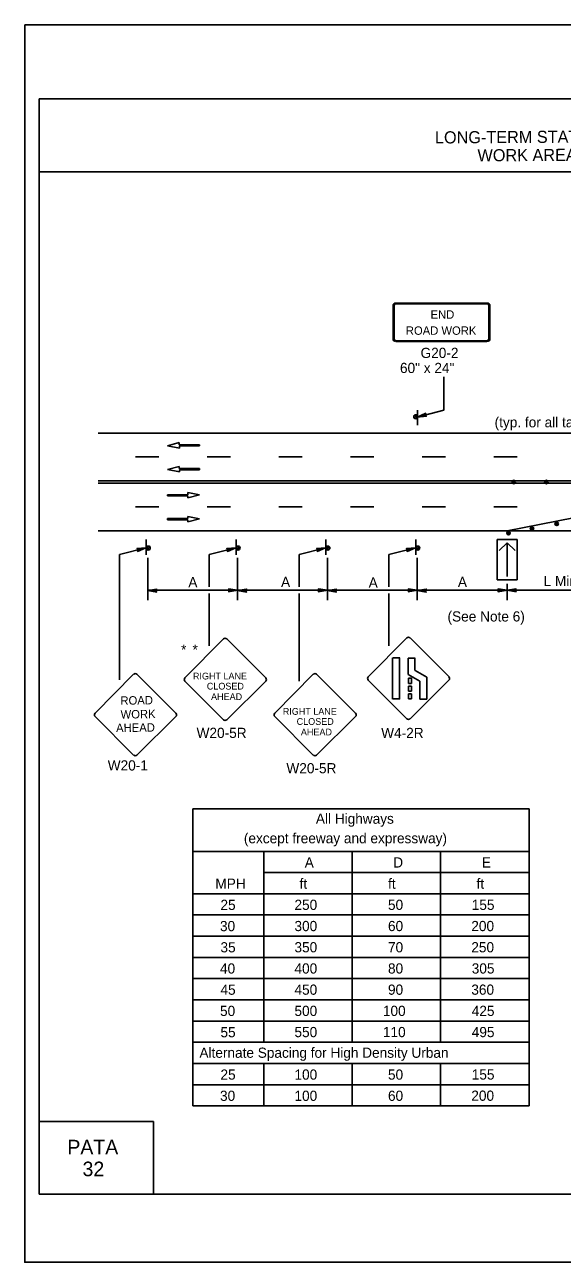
# Model space of a CAD drawing. Extents: x -14145 to -13662, y 30244 to 30661.
# Drawn here: x -13756.17 to -13745.1, y 30316.81 to 30342.31 of the extents above; entities that cross this region are included whole.
import ezdxf

# ---------------------------------------------------------------- set-up
doc = ezdxf.new("R2010")
doc.units = 0
for name, color, linetype in [('1', 7, 'Continuous'), ('10', 7, 'Continuous'), ('2', 7, 'Continuous'), ('3', 7, 'Continuous'), ('4', 7, 'Continuous'), ('61', 7, 'Continuous')]:
    doc.layers.add(name, color=color, linetype=linetype)

msp = doc.modelspace()

# ---------------------------------------------------------------- linework, layer by layer
at = {"layer": '1'}
for p, q in [((-13748.589, 30336.522), (-13748.589, 30335.834)), ((-13748.563, 30336.522), (-13748.563, 30335.834)), ((-13746.655, 30336.573), (-13748.527, 30336.573)), ((-13746.655, 30336.573), (-13748.527, 30336.573)), ((-13746.655, 30336.558), (-13748.527, 30336.558)), ((-13746.655, 30336.558), (-13748.527, 30336.558)), ((-13746.619, 30335.834), (-13746.619, 30336.522)), ((-13746.593, 30335.834), (-13746.593, 30336.522)), ((-13748.527, 30335.797), (-13746.655, 30335.797)), ((-13748.527, 30335.782), (-13746.655, 30335.782)), ((-13747.542, 30334.362), (-13747.543, 30335.053)), ((-13747.541, 30334.362), (-13748.089, 30334.222)), ((-13748.083, 30334.055), (-13748.083, 30334.367)), ((-13748.083, 30334.055), (-13748.083, 30334.367)), ((-13754.661, 30333.893), (-13725.661, 30333.893)), ((-13752.991, 30333.697), (-13753.232, 30333.631)), ((-13753.232, 30333.631), (-13752.988, 30333.585)), ((-13752.991, 30333.652), (-13752.991, 30333.697)), ((-13752.574, 30333.652), (-13752.991, 30333.652)), ((-13752.988, 30333.585), (-13752.988, 30333.63)), ((-13752.988, 30333.63), (-13752.574, 30333.63)), ((-13752.574, 30333.63), (-13752.574, 30333.652)), ((-13753.411, 30333.401), (-13753.891, 30333.401)), ((-13751.935, 30333.401), (-13752.415, 30333.401)), ((-13750.459, 30333.401), (-13750.939, 30333.401)), ((-13748.983, 30333.401), (-13749.463, 30333.401)), ((-13747.507, 30333.401), (-13747.987, 30333.401)), ((-13746.031, 30333.401), (-13746.511, 30333.401)), ((-13752.991, 30333.205), (-13753.232, 30333.139)), ((-13753.232, 30333.139), (-13752.988, 30333.093)), ((-13752.991, 30333.16), (-13752.991, 30333.205)), ((-13752.574, 30333.16), (-13752.991, 30333.16)), ((-13752.988, 30333.093), (-13752.988, 30333.138)), ((-13752.988, 30333.138), (-13752.574, 30333.138)), ((-13752.574, 30333.138), (-13752.574, 30333.16)), ((-13754.661, 30332.909), (-13742.438, 30332.909)), ((-13754.661, 30332.864), (-13742.429, 30332.864)), ((-13752.818, 30332.622), (-13753.232, 30332.622)), ((-13753.232, 30332.622), (-13753.232, 30332.6)), ((-13753.232, 30332.6), (-13752.816, 30332.6)), ((-13752.574, 30332.621), (-13752.818, 30332.667)), ((-13752.818, 30332.667), (-13752.818, 30332.622)), ((-13752.816, 30332.555), (-13752.574, 30332.621)), ((-13752.816, 30332.6), (-13752.816, 30332.555)), ((-13753.411, 30332.372), (-13753.891, 30332.372)), ((-13751.935, 30332.372), (-13752.415, 30332.372)), ((-13750.459, 30332.372), (-13750.939, 30332.372)), ((-13748.983, 30332.372), (-13749.463, 30332.372)), ((-13747.507, 30332.372), (-13747.987, 30332.372)), ((-13746.031, 30332.372), (-13746.511, 30332.372)), ((-13746.239, 30331.88), (-13743.705, 30332.372)), ((-13752.818, 30332.13), (-13753.232, 30332.13)), ((-13753.232, 30332.13), (-13753.232, 30332.108)), ((-13753.232, 30332.108), (-13752.816, 30332.108)), ((-13752.574, 30332.129), (-13752.818, 30332.175)), ((-13752.818, 30332.175), (-13752.818, 30332.13)), ((-13752.816, 30332.063), (-13752.574, 30332.129)), ((-13752.816, 30332.108), (-13752.816, 30332.063)), ((-13754.661, 30331.88), (-13725.661, 30331.88)), ((-13754.223, 30331.391), (-13753.677, 30331.531)), ((-13753.671, 30331.698), (-13753.671, 30331.386)), ((-13753.671, 30331.698), (-13753.671, 30331.386)), ((-13752.373, 30331.391), (-13751.827, 30331.531)), ((-13751.821, 30331.698), (-13751.821, 30331.386)), ((-13751.821, 30331.698), (-13751.821, 30331.386)), ((-13750.523, 30331.391), (-13749.977, 30331.531)), ((-13749.971, 30331.698), (-13749.971, 30331.386)), ((-13749.971, 30331.698), (-13749.971, 30331.386)), ((-13748.673, 30331.391), (-13748.127, 30331.531)), ((-13748.121, 30331.698), (-13748.121, 30331.386)), ((-13748.121, 30331.698), (-13748.121, 30331.386)), ((-13746.033, 30331.698), (-13746.447, 30331.698)), ((-13746.447, 30331.698), (-13746.447, 30330.87)), ((-13746.405, 30331.474), (-13746.239, 30331.633)), ((-13746.073, 30331.474), (-13746.239, 30331.633)), ((-13746.239, 30331.633), (-13746.239, 30330.936)), ((-13746.033, 30330.87), (-13746.033, 30331.698)), ((-13754.223, 30331.391), (-13754.223, 30328.811)), ((-13753.641, 30330.449), (-13753.641, 30331.323)), ((-13752.373, 30331.391), (-13752.373, 30330.722)), ((-13751.791, 30330.449), (-13751.791, 30331.323)), ((-13750.523, 30331.391), (-13750.523, 30330.722)), ((-13749.941, 30330.449), (-13749.941, 30331.323)), ((-13748.673, 30331.391), (-13748.673, 30330.722)), ((-13748.091, 30330.449), (-13748.091, 30331.323)), ((-13746.447, 30330.87), (-13746.033, 30330.87)), ((-13746.24, 30330.787), (-13746.24, 30330.449)), ((-13746.239, 30330.87), (-13746.239, 30330.87)), ((-13751.791, 30330.653), (-13753.641, 30330.653)), ((-13752.373, 30330.588), (-13752.373, 30329.508)), ((-13749.941, 30330.653), (-13751.791, 30330.653)), ((-13750.523, 30330.588), (-13750.523, 30328.78)), ((-13748.091, 30330.653), (-13749.941, 30330.653)), ((-13748.673, 30330.588), (-13748.673, 30329.508)), ((-13746.241, 30330.653), (-13748.091, 30330.653)), ((-13746.241, 30330.653), (-13743.707, 30330.653)), ((-13752.081, 30329.65), (-13752.875, 30328.847)), ((-13751.211, 30328.847), (-13752.013, 30329.65)), ((-13748.305, 30329.671), (-13749.101, 30328.868)), ((-13748.305, 30329.671), (-13749.101, 30328.868)), ((-13747.435, 30328.868), (-13748.239, 30329.671)), ((-13747.435, 30328.868), (-13748.239, 30329.671)), ((-13748.597, 30329.26), (-13748.597, 30328.413)), ((-13748.597, 30329.26), (-13748.597, 30328.413)), ((-13748.452, 30329.262), (-13748.593, 30329.262)), ((-13748.452, 30329.262), (-13748.593, 30329.262)), ((-13748.457, 30329.26), (-13748.457, 30328.413)), ((-13748.457, 30329.26), (-13748.457, 30328.413)), ((-13748.277, 30329.255), (-13748.277, 30328.917)), ((-13748.277, 30329.255), (-13748.277, 30328.917)), ((-13748.133, 30329.257), (-13748.274, 30329.257)), ((-13748.133, 30329.257), (-13748.274, 30329.257)), ((-13748.137, 30329.255), (-13748.137, 30329)), ((-13748.137, 30329.255), (-13748.137, 30329)), ((-13748.136, 30329), (-13747.894, 30328.861)), ((-13748.136, 30329), (-13747.894, 30328.861)), ((-13753.931, 30328.922), (-13754.725, 30328.119)), ((-13753.061, 30328.119), (-13753.863, 30328.922)), ((-13752.875, 30328.781), (-13752.081, 30327.986)), ((-13752.013, 30327.986), (-13751.211, 30328.781)), ((-13750.231, 30328.922), (-13751.025, 30328.119)), ((-13749.361, 30328.119), (-13750.163, 30328.922)), ((-13749.101, 30328.802), (-13748.305, 30328.007)), ((-13749.101, 30328.802), (-13748.305, 30328.007)), ((-13748.277, 30328.917), (-13748.035, 30328.778)), ((-13748.277, 30328.917), (-13748.035, 30328.778)), ((-13748.272, 30328.841), (-13748.272, 30328.732)), ((-13748.208, 30328.841), (-13748.272, 30328.841)), ((-13748.272, 30328.841), (-13748.272, 30328.732)), ((-13748.208, 30328.841), (-13748.272, 30328.841)), ((-13748.208, 30328.732), (-13748.272, 30328.732)), ((-13748.208, 30328.732), (-13748.272, 30328.732)), ((-13748.272, 30328.68), (-13748.272, 30328.575)), ((-13748.208, 30328.68), (-13748.272, 30328.68)), ((-13748.272, 30328.68), (-13748.272, 30328.575)), ((-13748.208, 30328.68), (-13748.272, 30328.68)), ((-13748.239, 30328.007), (-13747.437, 30328.802)), ((-13748.239, 30328.007), (-13747.437, 30328.802)), ((-13748.208, 30328.841), (-13748.208, 30328.732)), ((-13748.208, 30328.841), (-13748.208, 30328.732)), ((-13748.208, 30328.68), (-13748.208, 30328.575)), ((-13748.208, 30328.68), (-13748.208, 30328.575)), ((-13748.035, 30328.778), (-13748.035, 30328.408)), ((-13748.035, 30328.778), (-13748.035, 30328.408)), ((-13747.895, 30328.861), (-13747.895, 30328.408)), ((-13747.895, 30328.861), (-13747.895, 30328.408)), ((-13748.208, 30328.575), (-13748.272, 30328.575)), ((-13748.208, 30328.575), (-13748.272, 30328.575)), ((-13748.208, 30328.523), (-13748.272, 30328.523)), ((-13748.272, 30328.523), (-13748.272, 30328.418)), ((-13748.208, 30328.523), (-13748.272, 30328.523)), ((-13748.272, 30328.523), (-13748.272, 30328.418)), ((-13748.208, 30328.523), (-13748.208, 30328.418)), ((-13748.208, 30328.523), (-13748.208, 30328.418)), ((-13748.452, 30328.416), (-13748.593, 30328.416)), ((-13748.452, 30328.416), (-13748.593, 30328.416)), ((-13748.208, 30328.418), (-13748.272, 30328.418)), ((-13748.208, 30328.418), (-13748.272, 30328.418)), ((-13747.895, 30328.408), (-13748.036, 30328.408)), ((-13747.895, 30328.408), (-13748.036, 30328.408)), ((-13754.725, 30328.053), (-13753.931, 30327.258)), ((-13753.863, 30327.258), (-13753.061, 30328.053)), ((-13751.025, 30328.053), (-13750.231, 30327.258)), ((-13750.163, 30327.258), (-13749.361, 30328.053)), ((-13752.709, 30320.029), (-13752.709, 30326.148)), ((-13745.788, 30326.148), (-13752.709, 30326.148)), ((-13745.788, 30320.029), (-13745.788, 30326.148)), ((-13745.788, 30325.274), (-13752.71, 30325.274)), ((-13751.252, 30321.341), (-13751.252, 30325.274)), ((-13749.431, 30321.341), (-13749.431, 30325.274)), ((-13747.61, 30321.341), (-13747.61, 30325.274)), ((-13745.788, 30324.837), (-13751.252, 30324.837)), ((-13745.788, 30324.4), (-13752.71, 30324.4)), ((-13745.788, 30323.963), (-13752.71, 30323.963)), ((-13745.788, 30323.526), (-13752.71, 30323.526)), ((-13745.788, 30323.089), (-13752.71, 30323.089)), ((-13745.788, 30322.652), (-13752.71, 30322.652)), ((-13745.788, 30322.215), (-13752.71, 30322.215)), ((-13745.788, 30321.778), (-13752.71, 30321.778)), ((-13745.788, 30321.341), (-13752.71, 30321.341)), ((-13745.789, 30320.904), (-13752.71, 30320.904)), ((-13745.788, 30320.904), (-13752.71, 30320.904)), ((-13751.252, 30320.029), (-13751.252, 30320.904)), ((-13749.431, 30320.029), (-13749.431, 30320.904)), ((-13747.61, 30320.029), (-13747.61, 30320.904)), ((-13745.788, 30320.466), (-13752.71, 30320.466)), ((-13745.788, 30320.029), (-13752.709, 30320.029))]:
    msp.add_line(p, q, dxfattribs=at)
for points in [[(-13747.909, 30334.246), (-13747.921, 30334.258), (-13748.089, 30334.222), (-13747.909, 30334.246), (-13747.903, 30334.24), (-13748.089, 30334.222), (-13747.927, 30334.276), (-13747.921, 30334.288), (-13748.089, 30334.222), (-13747.915, 30334.3), (-13747.921, 30334.288)], [(-13753.857, 30331.507), (-13753.845, 30331.495), (-13753.677, 30331.531), (-13753.857, 30331.507), (-13753.863, 30331.513), (-13753.677, 30331.531), (-13753.839, 30331.477), (-13753.845, 30331.465), (-13753.677, 30331.531), (-13753.851, 30331.453), (-13753.845, 30331.465)], [(-13752.007, 30331.507), (-13751.995, 30331.495), (-13751.827, 30331.531), (-13752.007, 30331.507), (-13752.013, 30331.513), (-13751.827, 30331.531), (-13751.989, 30331.477), (-13751.995, 30331.465), (-13751.827, 30331.531), (-13752.001, 30331.453), (-13751.995, 30331.465)], [(-13750.157, 30331.507), (-13750.145, 30331.495), (-13749.977, 30331.531), (-13750.157, 30331.507), (-13750.163, 30331.513), (-13749.977, 30331.531), (-13750.139, 30331.477), (-13750.145, 30331.465), (-13749.977, 30331.531), (-13750.151, 30331.453), (-13750.145, 30331.465)], [(-13748.307, 30331.507), (-13748.295, 30331.495), (-13748.127, 30331.531), (-13748.307, 30331.507), (-13748.313, 30331.513), (-13748.127, 30331.531), (-13748.289, 30331.477), (-13748.295, 30331.465), (-13748.127, 30331.531), (-13748.301, 30331.453), (-13748.295, 30331.465)], [(-13753.461, 30330.623), (-13753.467, 30330.635), (-13753.641, 30330.647), (-13753.461, 30330.623), (-13753.455, 30330.617), (-13753.641, 30330.647), (-13753.467, 30330.653), (-13753.461, 30330.665), (-13753.641, 30330.647), (-13753.455, 30330.677), (-13753.461, 30330.665)], [(-13751.971, 30330.677), (-13751.965, 30330.659), (-13751.791, 30330.653), (-13751.971, 30330.677), (-13751.977, 30330.683), (-13751.791, 30330.653), (-13751.965, 30330.647), (-13751.971, 30330.629), (-13751.791, 30330.653), (-13751.977, 30330.623), (-13751.971, 30330.629)], [(-13751.611, 30330.623), (-13751.617, 30330.635), (-13751.791, 30330.647), (-13751.611, 30330.623), (-13751.605, 30330.617), (-13751.791, 30330.647), (-13751.617, 30330.653), (-13751.611, 30330.665), (-13751.791, 30330.647), (-13751.605, 30330.677), (-13751.611, 30330.665)], [(-13750.121, 30330.677), (-13750.115, 30330.659), (-13749.941, 30330.653), (-13750.121, 30330.677), (-13750.127, 30330.683), (-13749.941, 30330.653), (-13750.115, 30330.647), (-13750.121, 30330.629), (-13749.941, 30330.653), (-13750.127, 30330.623), (-13750.121, 30330.629)], [(-13749.761, 30330.623), (-13749.767, 30330.635), (-13749.941, 30330.647), (-13749.761, 30330.623), (-13749.755, 30330.617), (-13749.941, 30330.647), (-13749.767, 30330.653), (-13749.761, 30330.665), (-13749.941, 30330.647), (-13749.755, 30330.677), (-13749.761, 30330.665)], [(-13748.271, 30330.677), (-13748.265, 30330.659), (-13748.091, 30330.653), (-13748.271, 30330.677), (-13748.277, 30330.683), (-13748.091, 30330.653), (-13748.265, 30330.647), (-13748.271, 30330.629), (-13748.091, 30330.653), (-13748.277, 30330.623), (-13748.271, 30330.629)], [(-13747.911, 30330.623), (-13747.917, 30330.635), (-13748.091, 30330.647), (-13747.911, 30330.623), (-13747.905, 30330.617), (-13748.091, 30330.647), (-13747.917, 30330.653), (-13747.911, 30330.665), (-13748.091, 30330.647), (-13747.905, 30330.677), (-13747.911, 30330.665)], [(-13746.421, 30330.677), (-13746.415, 30330.659), (-13746.241, 30330.653), (-13746.421, 30330.677), (-13746.427, 30330.683), (-13746.241, 30330.653), (-13746.415, 30330.647), (-13746.421, 30330.629), (-13746.241, 30330.653), (-13746.427, 30330.623), (-13746.421, 30330.629)], [(-13746.061, 30330.635), (-13746.073, 30330.647), (-13746.241, 30330.653), (-13746.061, 30330.635), (-13746.055, 30330.623), (-13746.241, 30330.653), (-13746.073, 30330.665), (-13746.067, 30330.677), (-13746.241, 30330.653), (-13746.055, 30330.683), (-13746.067, 30330.677)]]:
    msp.add_lwpolyline(points, dxfattribs=at)
for centre, radius in [((-13748.122, 30334.228), 0.0408), ((-13746.103, 30332.885), 0.0354), ((-13746.107, 30332.882), 0.0143), ((-13745.431, 30332.885), 0.0354), ((-13745.434, 30332.882), 0.0143), ((-13745.219, 30332.023), 0.0354), ((-13745.222, 30332.02), 0.0143), ((-13746.212, 30331.829), 0.0354), ((-13746.216, 30331.826), 0.0143), ((-13745.726, 30331.924), 0.0354), ((-13745.729, 30331.921), 0.0143), ((-13753.63, 30331.524), 0.0408), ((-13751.78, 30331.524), 0.0408), ((-13749.93, 30331.524), 0.0408), ((-13748.08, 30331.524), 0.0408)]:
    msp.add_circle(centre, radius, dxfattribs=at)
for centre, radius, start, end in [((-13748.117, 30334.22), 0.0214, 9.521, 4.2501), ((-13753.635, 30331.532), 0.0214, 189.521, 184.2501), ((-13751.785, 30331.532), 0.0214, 189.521, 184.2501), ((-13749.935, 30331.532), 0.0214, 189.521, 184.2501), ((-13748.085, 30331.532), 0.0214, 189.521, 184.2501), ((-13752.047, 30329.617), 0.0465, 45, 135), ((-13748.273, 30329.638), 0.0465, 45, 135), ((-13748.273, 30329.638), 0.0465, 45, 135), ((-13753.897, 30328.889), 0.0465, 45, 135), ((-13750.197, 30328.889), 0.0465, 45, 135), ((-13752.842, 30328.814), 0.0465, 135, 225), ((-13751.244, 30328.814), 0.0465, 315, 45), ((-13749.068, 30328.836), 0.0465, 135, 225), ((-13749.068, 30328.836), 0.0465, 135, 225), ((-13747.47, 30328.835), 0.0465, 315, 45), ((-13747.47, 30328.835), 0.0465, 315, 45), ((-13754.692, 30328.086), 0.0465, 135, 225), ((-13753.094, 30328.086), 0.0465, 315, 45), ((-13752.047, 30328.019), 0.0465, 225, 315), ((-13750.992, 30328.086), 0.0465, 135, 225), ((-13749.394, 30328.086), 0.0465, 315, 45), ((-13748.273, 30328.04), 0.0465, 225, 315), ((-13748.273, 30328.04), 0.0465, 225, 315), ((-13753.897, 30327.291), 0.0465, 225, 315), ((-13750.197, 30327.291), 0.0465, 225, 315)]:
    msp.add_arc(centre, radius, start, end, dxfattribs=at)
for centre, major_axis, ratio, start_param, end_param in [((-13748.528, 30336.52), (0.0609, 0), 0.839899, 1.570796, 3.141593), ((-13748.528, 30336.52), (0, -0.0365), 0.999938, 3.141593, 4.712389), ((-13746.655, 30336.52), (-0.0609, 0), 0.839899, 3.141593, 4.712389), ((-13746.655, 30336.52), (0, 0.0365), 0.999938, 4.712389, 6.283185), ((-13748.528, 30335.833), (0.0609, 0), 0.839899, 3.141593, 4.712389), ((-13748.528, 30335.833), (0, -0.0365), 0.999938, 4.712389, 6.283185), ((-13746.655, 30335.833), (0, 0.0365), 0.999938, 3.141593, 4.712389), ((-13746.655, 30335.833), (-0.0609, 0), 0.839899, 1.570796, 3.141593)]:
    msp.add_ellipse(centre, major_axis=major_axis, ratio=ratio, start_param=start_param, end_param=end_param, dxfattribs=at)
at = {"layer": '10'}
for p, q in [((-13755.874, 30340.777), (-13724.422, 30340.777)), ((-13755.874, 30318.207), (-13755.874, 30340.777)), ((-13755.874, 30339.277), (-13724.422, 30339.277)), ((-13755.874, 30319.707), (-13753.524, 30319.707)), ((-13753.524, 30319.707), (-13753.524, 30318.207)), ((-13724.422, 30318.207), (-13755.874, 30318.207))]:
    msp.add_line(p, q, dxfattribs=at)
at = {"layer": '61'}
msp.add_lwpolyline([(-13756.174, 30342.307), (-13723.174, 30342.307), (-13723.174, 30316.807), (-13756.174, 30316.807)], close=True, dxfattribs=at)

# ---------------------------------------------------------------- texts
at = {"layer": '1'}
for s, height, p in [('END', 0.173, (-13747.816, 30336.249)), ('ROAD WORK', 0.173, (-13748.325, 30335.918)), ('RIGHT LANE', 0.1386, (-13752.709, 30328.816)), ('CLOSED', 0.1389, (-13752.424, 30328.608)), ('AHEAD', 0.139, (-13752.337, 30328.391)), ('RIGHT LANE', 0.1386, (-13750.859, 30328.088)), ('CLOSED', 0.1389, (-13750.574, 30327.88)), ('AHEAD', 0.139, (-13750.487, 30327.663))]:
    msp.add_text(s, height=height, dxfattribs=at).set_placement(p)
for s, height, rotation, p in [('ROAD', 0.1735, 0.7566, (-13754.203, 30328.294)), ('WORK', 0.1733, 0.7588, (-13754.199, 30328.009)), ('AHEAD', 0.1735, 0.7481, (-13754.292, 30327.731))]:
    msp.add_text(s, height=height, rotation=rotation, dxfattribs=at).set_placement(p)
at = {"layer": '2'}
for s, p in [('G20-2', (-13748.022, 30335.44)), ('60" x 24"', (-13748.446, 30335.13)), ('(typ. for all tapers)', (-13746.497, 30334.011)), ('A', (-13752.805, 30330.716)), ('A', (-13750.895, 30330.721)), ('A', (-13749.091, 30330.709)), ('A', (-13747.253, 30330.721)), ('L Min.', (-13745.489, 30330.741)), ('(See Note 6)', (-13747.467, 30330.01)), ('*', (-13752.954, 30329.325)), ('*', (-13752.718, 30329.325)), ('W20-5R', (-13752.635, 30327.61)), ('W4-2R', (-13748.833, 30327.609)), ('W20-1', (-13754.465, 30326.94)), ('W20-5R', (-13750.785, 30326.882)), ('A', (-13750.408, 30324.94)), ('D', (-13748.585, 30324.94)), ('E', (-13746.761, 30324.94)), ('MPH', (-13752.248, 30324.503)), ('ft', (-13750.513, 30324.503)), ('ft', (-13748.692, 30324.503)), ('ft', (-13746.87, 30324.503)), ('25', (-13752.143, 30324.066)), ('250', (-13750.619, 30324.067)), ('50', (-13748.693, 30324.067)), ('155', (-13746.968, 30324.067)), ('30', (-13752.153, 30323.629)), ('300', (-13750.619, 30323.63)), ('60', (-13748.693, 30323.63)), ('200', (-13746.977, 30323.63)), ('35', (-13752.143, 30323.192)), ('350', (-13750.619, 30323.193)), ('70', (-13748.693, 30323.193)), ('250', (-13746.977, 30323.193)), ('40', (-13752.153, 30322.755)), ('400', (-13750.619, 30322.756)), ('80', (-13748.693, 30322.756)), ('305', (-13746.968, 30322.756)), ('45', (-13752.143, 30322.318)), ('450', (-13750.619, 30322.319)), ('90', (-13748.693, 30322.319)), ('360', (-13746.977, 30322.319)), ('50', (-13752.152, 30321.881)), ('500', (-13750.619, 30321.882)), ('100', (-13748.798, 30321.882)), ('425', (-13746.968, 30321.882)), ('55', (-13752.143, 30321.443)), ('550', (-13750.619, 30321.445)), ('110', (-13748.798, 30321.445)), ('495', (-13746.968, 30321.445)), ('25', (-13752.143, 30320.569)), ('100', (-13750.619, 30320.569)), ('50', (-13748.693, 30320.569)), ('155', (-13746.968, 30320.571)), ('30', (-13752.152, 30320.132)), ('100', (-13750.619, 30320.132)), ('60', (-13748.693, 30320.132)), ('200', (-13746.977, 30320.134))]:
    msp.add_text(s, height=0.21, dxfattribs=at).set_placement(p)
at = {"layer": '3'}
for s, height, p in [('All Highways', 0.20979, (-13750.178, 30325.843)), ('(except freeway and expressway)', 0.21, (-13751.661, 30325.44)), ('Alternate Spacing for High Density Urban', 0.20979, (-13752.576, 30321.02))]:
    msp.add_text(s, height=height, dxfattribs=at).set_placement(p)
at = {"layer": '4'}
for s, p in [('LONG-TERM STATIONARY OPERATION - FOUR-LANE, UNDIVIDED HIGHWAY', (-13747.725, 30339.86)), ('WORK AREA REQUIRING CLOSURE OF ONE SIDE OF THE ROADWAY', (-13746.849, 30339.491))]:
    msp.add_text(s, height=0.25, rotation=0.31, dxfattribs=at).set_placement(p)
for s, p in [('PATA', (-13755.296, 30319.03)), ('32', (-13754.983, 30318.58))]:
    msp.add_text(s, height=0.3, dxfattribs=at).set_placement(p)

doc.saveas('drawing.dxf')
